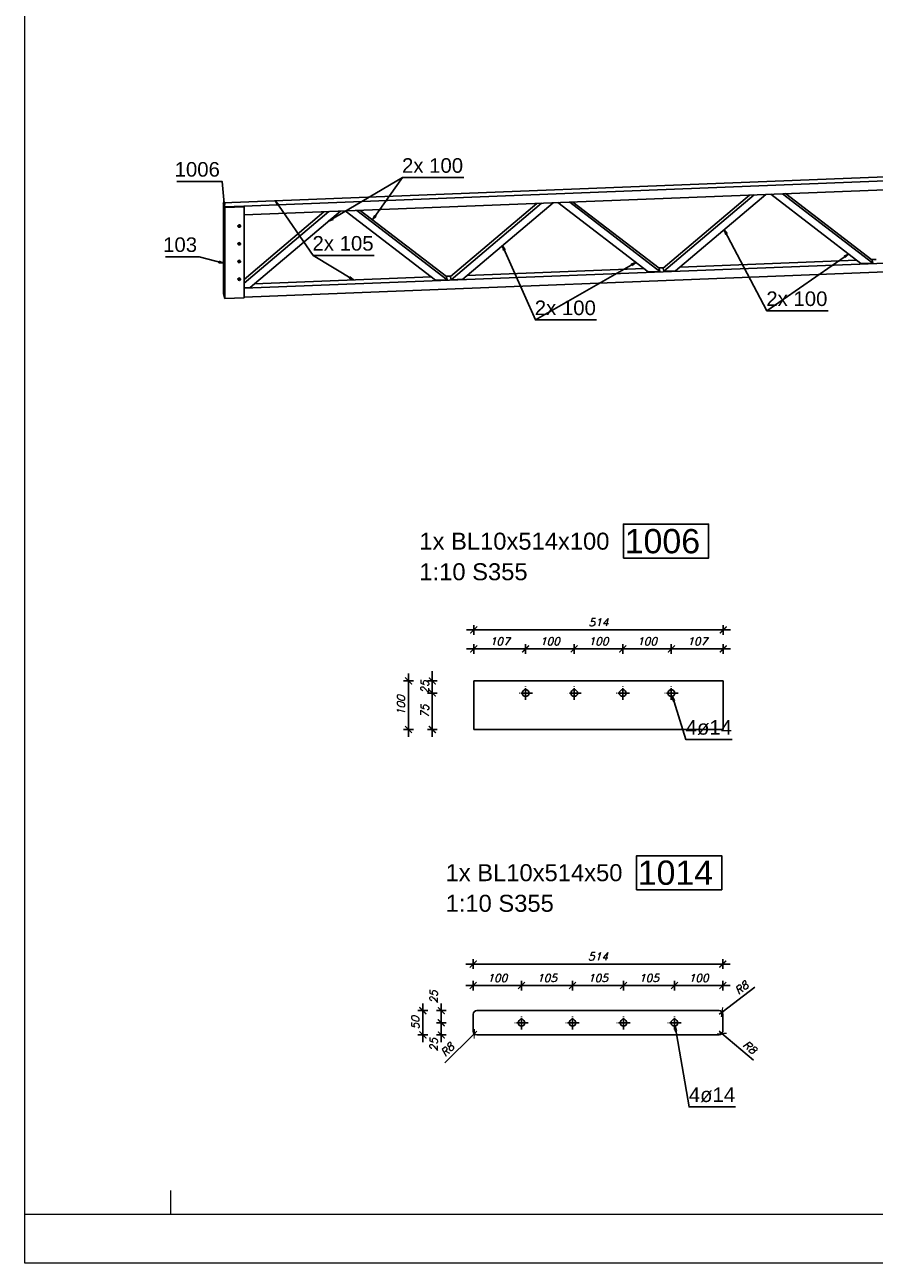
# Model space of a CAD drawing. Header units: millimetres. Extents: x 1814 to 94182, y 11562 to 49454.
# Tile 323 of 656: x 25408 to 25845, y 20272 to 20910. Entities that reach past the tile are written whole.
import ezdxf

# ---------------------------------------------------------------- set-up
doc = ezdxf.new("R2010")
doc.units = ezdxf.units.MM
doc.linetypes.add('ACAD_ISO04W100', pattern=[30, 24, -3, 0, -3])
doc.layers.add('pomoc', color=210, linetype='Continuous', lineweight=9, plot=False)
doc.layers.add('ramka', color=84, linetype='Continuous', lineweight=15)
doc.layers.add('wymiar', color=135, linetype='Continuous', lineweight=9)
doc.styles.add('ARIAL', font='arial.ttf')
doc.styles.add('WYMIARY', font='simplex.shx', dxfattribs={"oblique": 15})
doc.dimstyles.new('1--10', dxfattribs={"dimscale": 25, "dimtxt": 0.16, "dimasz": 0.2, "dimexe": 0.1, "dimexo": 0.1, "dimgap": 0.075, "dimtad": 1, "dimdec": 0, "dimlfac": 4, "dimrnd": 0.01, "dimzin": 9, "dimtxsty": 'WYMIARY', "dimblk": 'ARCHTICK', "dimcen": 0.2, "dimdle": 0.15, "dimadec": 1, "dimazin": 1, "dimtfac": 1, "dimtdec": 0, "dimtix": 1, "dimtmove": 2, "dimatfit": 3, "dimldrblk": 'ARCHTICK', "dimfxl": 0, "dimarcsym": 0})

# ---------------------------------------------------------------- blocks, each defined once
blk = doc.blocks.new('_ARCHTICK')
at = {"color": 0, "linetype": 'ByBlock', "lineweight": -2}
blk.add_solid([(0.4, 0.31), (0.31, 0.4), (-0.31, -0.4), (-0.4, -0.31)], dxfattribs=at)
blk = doc.blocks.new('*D2639')
at = {"layer": 'Defpoints', "color": 0}
for p in [(25665.93, 20588.29), (25639.18, 20571.79), (25665.93, 20569.04)]:
    blk.add_point(p, dxfattribs=at)
at = {"layer": 'wymiar', "color": 0, "lineweight": -2}
for p, q in [((25639.18, 20585.79), (25639.18, 20590.79)), ((25665.93, 20585.79), (25665.93, 20590.79)), ((25635.43, 20588.29), (25669.68, 20588.29))]:
    blk.add_line(p, q, dxfattribs=at)
at = {"layer": 'wymiar', "color": 0, "lineweight": -2, "xscale": 5, "yscale": 5, "zscale": 5, "rotation": 180}
blk.add_blockref('_ARCHTICK', (25639.18, 20588.29), dxfattribs=at)
at = {"layer": 'wymiar', "color": 0, "lineweight": -2, "xscale": 5, "yscale": 5, "zscale": 5}
blk.add_blockref('_ARCHTICK', (25665.93, 20588.29), dxfattribs=at)
at = {"layer": 'wymiar', "color": 0, "insert": (25652.56, 20592.17), "char_height": 4, "attachment_point": 5, "style": 'WYMIARY'}
blk.add_mtext('107', dxfattribs=at)
blk = doc.blocks.new('*D2629')
at = {"layer": 'Defpoints', "color": 0}
for p in [(25690.93, 20588.29), (25665.93, 20569.04), (25690.93, 20562.04)]:
    blk.add_point(p, dxfattribs=at)
at = {"layer": 'wymiar', "color": 0, "lineweight": -2}
for p, q in [((25665.93, 20585.79), (25665.93, 20590.79)), ((25690.93, 20585.79), (25690.93, 20590.79)), ((25662.18, 20588.29), (25694.68, 20588.29))]:
    blk.add_line(p, q, dxfattribs=at)
at = {"layer": 'wymiar', "color": 0, "lineweight": -2, "xscale": 5, "yscale": 5, "zscale": 5, "rotation": 180}
blk.add_blockref('_ARCHTICK', (25665.93, 20588.29), dxfattribs=at)
at = {"layer": 'wymiar', "color": 0, "lineweight": -2, "xscale": 5, "yscale": 5, "zscale": 5}
blk.add_blockref('_ARCHTICK', (25690.93, 20588.29), dxfattribs=at)
at = {"layer": 'wymiar', "color": 0, "insert": (25678.43, 20592.17), "char_height": 4, "attachment_point": 5, "style": 'WYMIARY'}
blk.add_mtext('100', dxfattribs=at)
blk = doc.blocks.new('*D2630')
at = {"layer": 'Defpoints', "color": 0}
for p in [(25715.93, 20588.29), (25715.93, 20565.54), (25690.93, 20562.04)]:
    blk.add_point(p, dxfattribs=at)
at = {"layer": 'wymiar', "color": 0, "lineweight": -2}
for p, q in [((25690.93, 20585.79), (25690.93, 20590.79)), ((25715.93, 20585.79), (25715.93, 20590.79)), ((25687.18, 20588.29), (25719.68, 20588.29))]:
    blk.add_line(p, q, dxfattribs=at)
at = {"layer": 'wymiar', "color": 0, "lineweight": -2, "xscale": 5, "yscale": 5, "zscale": 5, "rotation": 180}
blk.add_blockref('_ARCHTICK', (25690.93, 20588.29), dxfattribs=at)
at = {"layer": 'wymiar', "color": 0, "lineweight": -2, "xscale": 5, "yscale": 5, "zscale": 5}
blk.add_blockref('_ARCHTICK', (25715.93, 20588.29), dxfattribs=at)
at = {"layer": 'wymiar', "color": 0, "insert": (25703.43, 20592.17), "char_height": 4, "attachment_point": 5, "style": 'WYMIARY'}
blk.add_mtext('100', dxfattribs=at)
blk = doc.blocks.new('*D2631')
at = {"layer": 'Defpoints', "color": 0}
for p in [(25740.93, 20588.29), (25715.93, 20565.54), (25740.93, 20565.54)]:
    blk.add_point(p, dxfattribs=at)
at = {"layer": 'wymiar', "color": 0, "lineweight": -2}
for p, q in [((25715.93, 20585.79), (25715.93, 20590.79)), ((25740.93, 20585.79), (25740.93, 20590.79)), ((25712.18, 20588.29), (25744.68, 20588.29))]:
    blk.add_line(p, q, dxfattribs=at)
at = {"layer": 'wymiar', "color": 0, "lineweight": -2, "xscale": 5, "yscale": 5, "zscale": 5, "rotation": 180}
blk.add_blockref('_ARCHTICK', (25715.93, 20588.29), dxfattribs=at)
at = {"layer": 'wymiar', "color": 0, "lineweight": -2, "xscale": 5, "yscale": 5, "zscale": 5}
blk.add_blockref('_ARCHTICK', (25740.93, 20588.29), dxfattribs=at)
at = {"layer": 'wymiar', "color": 0, "insert": (25728.43, 20592.17), "char_height": 4, "attachment_point": 5, "style": 'WYMIARY'}
blk.add_mtext('100', dxfattribs=at)
blk = doc.blocks.new('*D2632')
at = {"layer": 'Defpoints', "color": 0}
for p in [(25767.68, 20588.29), (25767.68, 20571.79), (25740.93, 20565.54)]:
    blk.add_point(p, dxfattribs=at)
at = {"layer": 'wymiar', "color": 0, "lineweight": -2}
for p, q in [((25740.93, 20585.79), (25740.93, 20590.79)), ((25767.68, 20585.79), (25767.68, 20590.79)), ((25737.18, 20588.29), (25771.43, 20588.29))]:
    blk.add_line(p, q, dxfattribs=at)
at = {"layer": 'wymiar', "color": 0, "lineweight": -2, "xscale": 5, "yscale": 5, "zscale": 5, "rotation": 180}
blk.add_blockref('_ARCHTICK', (25740.93, 20588.29), dxfattribs=at)
at = {"layer": 'wymiar', "color": 0, "lineweight": -2, "xscale": 5, "yscale": 5, "zscale": 5}
blk.add_blockref('_ARCHTICK', (25767.68, 20588.29), dxfattribs=at)
at = {"layer": 'wymiar', "color": 0, "insert": (25754.3, 20592.17), "char_height": 4, "attachment_point": 5, "style": 'WYMIARY'}
blk.add_mtext('107', dxfattribs=at)
blk = doc.blocks.new('*D2633')
at = {"layer": 'Defpoints', "color": 0}
for p in [(25767.68, 20598.06), (25639.18, 20571.79), (25767.68, 20571.79)]:
    blk.add_point(p, dxfattribs=at)
at = {"layer": 'wymiar', "color": 0, "lineweight": -2}
for p, q in [((25635.43, 20598.06), (25771.43, 20598.06)), ((25639.18, 20595.56), (25639.18, 20600.56)), ((25767.68, 20595.56), (25767.68, 20600.56))]:
    blk.add_line(p, q, dxfattribs=at)
at = {"layer": 'wymiar', "color": 0, "lineweight": -2, "xscale": 5, "yscale": 5, "zscale": 5, "rotation": 180}
blk.add_blockref('_ARCHTICK', (25639.18, 20598.06), dxfattribs=at)
at = {"layer": 'wymiar', "color": 0, "lineweight": -2, "xscale": 5, "yscale": 5, "zscale": 5}
blk.add_blockref('_ARCHTICK', (25767.68, 20598.06), dxfattribs=at)
at = {"layer": 'wymiar', "color": 0, "insert": (25703.43, 20601.94), "char_height": 4, "attachment_point": 5, "style": 'WYMIARY'}
blk.add_mtext('514', dxfattribs=at)
blk = doc.blocks.new('*D2634')
at = {"layer": 'Defpoints', "color": 0}
for p in [(25617.89, 20565.54), (25662.43, 20565.54), (25639.18, 20546.79)]:
    blk.add_point(p, dxfattribs=at)
at = {"layer": 'wymiar', "color": 0, "lineweight": -2}
for p, q in [((25620.39, 20565.54), (25615.39, 20565.54)), ((25617.89, 20543.04), (25617.89, 20569.29)), ((25620.39, 20546.79), (25615.39, 20546.79))]:
    blk.add_line(p, q, dxfattribs=at)
at = {"layer": 'wymiar', "color": 0, "lineweight": -2, "xscale": 5, "yscale": 5, "zscale": 5}
for p, rotation in [((25617.89, 20565.54), 90), ((25617.89, 20546.79), 270)]:
    blk.add_blockref('_ARCHTICK', p, dxfattribs=dict(at, rotation=rotation))
at = {"layer": 'wymiar', "color": 0, "insert": (25614.02, 20556.16), "char_height": 4, "attachment_point": 5, "rotation": 90, "style": 'WYMIARY'}
blk.add_mtext('75', dxfattribs=at)
blk = doc.blocks.new('*D2635')
at = {"layer": 'Defpoints', "color": 0}
for p in [(25617.89, 20571.79), (25639.18, 20571.79), (25662.43, 20565.54)]:
    blk.add_point(p, dxfattribs=at)
at = {"layer": 'wymiar', "color": 0, "lineweight": -2}
for p, q in [((25617.89, 20571.79), (25617.89, 20576.79)), ((25620.39, 20571.79), (25615.39, 20571.79)), ((25617.89, 20565.54), (25617.89, 20571.79)), ((25620.39, 20565.54), (25615.39, 20565.54)), ((25617.89, 20565.54), (25617.89, 20560.54))]:
    blk.add_line(p, q, dxfattribs=at)
at = {"layer": 'wymiar', "color": 0, "lineweight": -2, "xscale": 5, "yscale": 5, "zscale": 5}
for p, rotation in [((25617.89, 20571.79), 270), ((25617.89, 20565.54), 90)]:
    blk.add_blockref('_ARCHTICK', p, dxfattribs=dict(at, rotation=rotation))
at = {"layer": 'wymiar', "color": 0, "insert": (25614.02, 20568.66), "char_height": 4, "attachment_point": 5, "rotation": 90, "style": 'WYMIARY'}
blk.add_mtext('25', dxfattribs=at)
blk = doc.blocks.new('*D2636')
at = {"layer": 'Defpoints', "color": 0}
for p in [(25639.18, 20571.79), (25605.62, 20546.79), (25639.18, 20546.79)]:
    blk.add_point(p, dxfattribs=at)
at = {"layer": 'wymiar', "color": 0, "lineweight": -2}
for p, q in [((25608.12, 20571.79), (25603.12, 20571.79)), ((25605.62, 20575.54), (25605.62, 20543.04)), ((25608.12, 20546.79), (25603.12, 20546.79))]:
    blk.add_line(p, q, dxfattribs=at)
at = {"layer": 'wymiar', "color": 0, "lineweight": -2, "xscale": 5, "yscale": 5, "zscale": 5}
for p, rotation in [((25605.62, 20571.79), 90), ((25605.62, 20546.79), 270)]:
    blk.add_blockref('_ARCHTICK', p, dxfattribs=dict(at, rotation=rotation))
at = {"layer": 'wymiar', "color": 0, "insert": (25601.74, 20559.29), "char_height": 4, "attachment_point": 5, "rotation": 90, "style": 'WYMIARY'}
blk.add_mtext('100', dxfattribs=at)
blk = doc.blocks.new('*D2637')
at = {"layer": 'Defpoints', "color": 0}
for p in [(25663.79, 20415.02), (25638.92, 20395.84), (25663.79, 20395.84)]:
    blk.add_point(p, dxfattribs=at)
at = {"layer": 'wymiar', "color": 0, "lineweight": -2}
for p, q in [((25638.92, 20412.52), (25638.92, 20417.52)), ((25663.79, 20412.52), (25663.79, 20417.52)), ((25635.17, 20415.02), (25667.54, 20415.02))]:
    blk.add_line(p, q, dxfattribs=at)
at = {"layer": 'wymiar', "color": 0, "lineweight": -2, "xscale": 5, "yscale": 5, "zscale": 5, "rotation": 180}
blk.add_blockref('_ARCHTICK', (25638.92, 20415.02), dxfattribs=at)
at = {"layer": 'wymiar', "color": 0, "lineweight": -2, "xscale": 5, "yscale": 5, "zscale": 5}
blk.add_blockref('_ARCHTICK', (25663.79, 20415.02), dxfattribs=at)
at = {"layer": 'wymiar', "color": 0, "insert": (25651.35, 20418.89), "char_height": 4, "attachment_point": 5, "style": 'WYMIARY'}
blk.add_mtext('100', dxfattribs=at)
blk = doc.blocks.new('*D2638')
at = {"layer": 'Defpoints', "color": 0}
for p in [(25690.04, 20415.02), (25663.79, 20395.84), (25690.04, 20395.84)]:
    blk.add_point(p, dxfattribs=at)
at = {"layer": 'wymiar', "color": 0, "lineweight": -2}
for p, q in [((25663.79, 20412.52), (25663.79, 20417.52)), ((25690.04, 20412.52), (25690.04, 20417.52)), ((25660.04, 20415.02), (25693.79, 20415.02))]:
    blk.add_line(p, q, dxfattribs=at)
at = {"layer": 'wymiar', "color": 0, "lineweight": -2, "xscale": 5, "yscale": 5, "zscale": 5, "rotation": 180}
blk.add_blockref('_ARCHTICK', (25663.79, 20415.02), dxfattribs=at)
at = {"layer": 'wymiar', "color": 0, "lineweight": -2, "xscale": 5, "yscale": 5, "zscale": 5}
blk.add_blockref('_ARCHTICK', (25690.04, 20415.02), dxfattribs=at)
at = {"layer": 'wymiar', "color": 0, "insert": (25676.92, 20418.89), "char_height": 4, "attachment_point": 5, "style": 'WYMIARY'}
blk.add_mtext('105', dxfattribs=at)
blk = doc.blocks.new('*D2620')
at = {"layer": 'Defpoints', "color": 0}
for p in [(25716.29, 20415.02), (25690.04, 20395.84), (25716.29, 20395.84)]:
    blk.add_point(p, dxfattribs=at)
at = {"layer": 'wymiar', "color": 0, "lineweight": -2}
for p, q in [((25690.04, 20412.52), (25690.04, 20417.52)), ((25716.29, 20412.52), (25716.29, 20417.52)), ((25686.29, 20415.02), (25720.04, 20415.02))]:
    blk.add_line(p, q, dxfattribs=at)
at = {"layer": 'wymiar', "color": 0, "lineweight": -2, "xscale": 5, "yscale": 5, "zscale": 5, "rotation": 180}
blk.add_blockref('_ARCHTICK', (25690.04, 20415.02), dxfattribs=at)
at = {"layer": 'wymiar', "color": 0, "lineweight": -2, "xscale": 5, "yscale": 5, "zscale": 5}
blk.add_blockref('_ARCHTICK', (25716.29, 20415.02), dxfattribs=at)
at = {"layer": 'wymiar', "color": 0, "insert": (25703.17, 20418.89), "char_height": 4, "attachment_point": 5, "style": 'WYMIARY'}
blk.add_mtext('105', dxfattribs=at)
blk = doc.blocks.new('*D2621')
at = {"layer": 'Defpoints', "color": 0}
for p in [(25742.54, 20415.02), (25716.29, 20395.84), (25742.54, 20395.84)]:
    blk.add_point(p, dxfattribs=at)
at = {"layer": 'wymiar', "color": 0, "lineweight": -2}
for p, q in [((25716.29, 20412.52), (25716.29, 20417.52)), ((25742.54, 20412.52), (25742.54, 20417.52)), ((25712.54, 20415.02), (25746.29, 20415.02))]:
    blk.add_line(p, q, dxfattribs=at)
at = {"layer": 'wymiar', "color": 0, "lineweight": -2, "xscale": 5, "yscale": 5, "zscale": 5, "rotation": 180}
blk.add_blockref('_ARCHTICK', (25716.29, 20415.02), dxfattribs=at)
at = {"layer": 'wymiar', "color": 0, "lineweight": -2, "xscale": 5, "yscale": 5, "zscale": 5}
blk.add_blockref('_ARCHTICK', (25742.54, 20415.02), dxfattribs=at)
at = {"layer": 'wymiar', "color": 0, "insert": (25729.41, 20418.89), "char_height": 4, "attachment_point": 5, "style": 'WYMIARY'}
blk.add_mtext('105', dxfattribs=at)
blk = doc.blocks.new('*D2622')
at = {"layer": 'Defpoints', "color": 0}
for p in [(25767.41, 20415.02), (25742.54, 20395.84), (25767.41, 20395.84)]:
    blk.add_point(p, dxfattribs=at)
at = {"layer": 'wymiar', "color": 0, "lineweight": -2}
for p, q in [((25742.54, 20412.52), (25742.54, 20417.52)), ((25767.41, 20412.52), (25767.41, 20417.52)), ((25738.79, 20415.02), (25771.16, 20415.02))]:
    blk.add_line(p, q, dxfattribs=at)
at = {"layer": 'wymiar', "color": 0, "lineweight": -2, "xscale": 5, "yscale": 5, "zscale": 5, "rotation": 180}
blk.add_blockref('_ARCHTICK', (25742.54, 20415.02), dxfattribs=at)
at = {"layer": 'wymiar', "color": 0, "lineweight": -2, "xscale": 5, "yscale": 5, "zscale": 5}
blk.add_blockref('_ARCHTICK', (25767.41, 20415.02), dxfattribs=at)
at = {"layer": 'wymiar', "color": 0, "insert": (25754.98, 20418.89), "char_height": 4, "attachment_point": 5, "style": 'WYMIARY'}
blk.add_mtext('100', dxfattribs=at)
blk = doc.blocks.new('*D2623')
at = {"layer": 'Defpoints', "color": 0}
for p in [(25767.41, 20426.08), (25638.92, 20395.84), (25767.41, 20395.84)]:
    blk.add_point(p, dxfattribs=at)
at = {"layer": 'wymiar', "color": 0, "lineweight": -2}
for p, q in [((25635.17, 20426.08), (25771.16, 20426.08)), ((25638.92, 20423.58), (25638.92, 20428.58)), ((25767.41, 20423.58), (25767.41, 20428.58))]:
    blk.add_line(p, q, dxfattribs=at)
at = {"layer": 'wymiar', "color": 0, "lineweight": -2, "xscale": 5, "yscale": 5, "zscale": 5, "rotation": 180}
blk.add_blockref('_ARCHTICK', (25638.92, 20426.08), dxfattribs=at)
at = {"layer": 'wymiar', "color": 0, "lineweight": -2, "xscale": 5, "yscale": 5, "zscale": 5}
blk.add_blockref('_ARCHTICK', (25767.41, 20426.08), dxfattribs=at)
at = {"layer": 'wymiar', "color": 0, "insert": (25703.17, 20429.95), "char_height": 4, "attachment_point": 5, "style": 'WYMIARY'}
blk.add_mtext('514', dxfattribs=at)
blk = doc.blocks.new('*D2624')
at = {"layer": 'Defpoints', "color": 0}
for p in [(25640.79, 20402.09), (25622.51, 20395.84), (25663.79, 20395.84)]:
    blk.add_point(p, dxfattribs=at)
at = {"layer": 'wymiar', "color": 0, "lineweight": -2}
for p, q in [((25622.51, 20405.84), (25622.51, 20392.09)), ((25625.01, 20402.09), (25620.01, 20402.09)), ((25625.01, 20395.84), (25620.01, 20395.84))]:
    blk.add_line(p, q, dxfattribs=at)
at = {"layer": 'wymiar', "color": 0, "lineweight": -2, "xscale": 5, "yscale": 5, "zscale": 5}
for p, rotation in [((25622.51, 20402.09), 90), ((25622.51, 20395.84), 270)]:
    blk.add_blockref('_ARCHTICK', p, dxfattribs=dict(at, rotation=rotation))
at = {"layer": 'wymiar', "color": 0, "insert": (25618.63, 20409.13), "char_height": 4, "attachment_point": 5, "rotation": 90, "style": 'WYMIARY'}
blk.add_mtext('25', dxfattribs=at)
blk = doc.blocks.new('*D2625')
at = {"layer": 'Defpoints', "color": 0}
for p in [(25663.79, 20395.84), (25622.51, 20389.59), (25640.79, 20389.59)]:
    blk.add_point(p, dxfattribs=at)
at = {"layer": 'wymiar', "color": 0, "lineweight": -2}
for p, q in [((25622.51, 20399.59), (25622.51, 20385.84)), ((25625.01, 20395.84), (25620.01, 20395.84)), ((25625.01, 20389.59), (25620.01, 20389.59))]:
    blk.add_line(p, q, dxfattribs=at)
at = {"layer": 'wymiar', "color": 0, "lineweight": -2, "xscale": 5, "yscale": 5, "zscale": 5}
for p, rotation in [((25622.51, 20395.84), 90), ((25622.51, 20389.59), 270)]:
    blk.add_blockref('_ARCHTICK', p, dxfattribs=dict(at, rotation=rotation))
at = {"layer": 'wymiar', "color": 0, "insert": (25618.63, 20384.56), "char_height": 4, "attachment_point": 5, "rotation": 90, "style": 'WYMIARY'}
blk.add_mtext('25', dxfattribs=at)
blk = doc.blocks.new('*D2626')
at = {"layer": 'Defpoints', "color": 0}
for p in [(25640.79, 20402.09), (25613.01, 20389.59), (25640.79, 20389.59)]:
    blk.add_point(p, dxfattribs=at)
at = {"layer": 'wymiar', "color": 0, "lineweight": -2}
for p, q in [((25613.01, 20405.84), (25613.01, 20385.84)), ((25615.51, 20402.09), (25610.51, 20402.09)), ((25615.51, 20389.59), (25610.51, 20389.59))]:
    blk.add_line(p, q, dxfattribs=at)
at = {"layer": 'wymiar', "color": 0, "lineweight": -2, "xscale": 5, "yscale": 5, "zscale": 5}
for p, rotation in [((25613.01, 20402.09), 90), ((25613.01, 20389.59), 270)]:
    blk.add_blockref('_ARCHTICK', p, dxfattribs=dict(at, rotation=rotation))
at = {"layer": 'wymiar', "color": 0, "insert": (25609.13, 20395.84), "char_height": 4, "attachment_point": 5, "rotation": 90, "style": 'WYMIARY'}
blk.add_mtext('50', dxfattribs=at)
blk = doc.blocks.new('*D2603')
at = {"layer": 'Defpoints', "color": 0}
for p in [(25765.54, 20400.22), (25767.03, 20401.35)]:
    blk.add_point(p, dxfattribs=at)
at = {"layer": 'wymiar', "color": 0, "lineweight": -2}
for p in [(25783.89, 20414.12), (25765.54, 20400.22)]:
    blk.add_line(p, (25767.03, 20401.35), dxfattribs=at)
at = {"layer": 'wymiar', "color": 0, "lineweight": -2, "xscale": 5, "yscale": 5, "zscale": 5, "rotation": 217.1559871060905}
blk.add_blockref('_ARCHTICK', (25767.03, 20401.35), dxfattribs=at)
at = {"layer": 'wymiar', "color": 0, "insert": (25777.1, 20413.85), "char_height": 4, "attachment_point": 5, "rotation": 37.15599, "style": 'WYMIARY'}
blk.add_mtext('R8', dxfattribs=at)
blk = doc.blocks.new('*D2604')
at = {"layer": 'Defpoints', "color": 0}
for p in [(25765.54, 20391.47), (25766.97, 20390.26)]:
    blk.add_point(p, dxfattribs=at)
at = {"layer": 'wymiar', "color": 0, "lineweight": -2}
for p in [(25765.54, 20391.47), (25783.16, 20376.65)]:
    blk.add_line(p, (25766.97, 20390.26), dxfattribs=at)
at = {"layer": 'wymiar', "color": 0, "lineweight": -2, "xscale": 5, "yscale": 5, "zscale": 5, "rotation": 139.9388709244}
blk.add_blockref('_ARCHTICK', (25766.97, 20390.26), dxfattribs=at)
at = {"layer": 'wymiar', "color": 0, "insert": (25781.39, 20383.21), "char_height": 4, "attachment_point": 5, "rotation": 319.93887, "style": 'WYMIARY'}
blk.add_mtext('R8', dxfattribs=at)
blk = doc.blocks.new('*D2610')
at = {"layer": 'Defpoints', "color": 0}
for p in [(25640.79, 20391.47), (25639.46, 20390.15)]:
    blk.add_point(p, dxfattribs=at)
at = {"layer": 'wymiar', "color": 0, "lineweight": -2}
for p in [(25640.79, 20391.47), (25624.39, 20375.31)]:
    blk.add_line(p, (25639.46, 20390.15), dxfattribs=at)
at = {"layer": 'wymiar', "color": 0, "lineweight": -2, "xscale": 5, "yscale": 5, "zscale": 5, "rotation": 44.56985634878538}
blk.add_blockref('_ARCHTICK', (25639.46, 20390.15), dxfattribs=at)
at = {"layer": 'wymiar', "color": 0, "insert": (25625.64, 20381.99), "char_height": 4, "attachment_point": 5, "rotation": 44.56986, "style": 'WYMIARY'}
blk.add_mtext('R8', dxfattribs=at)

msp = doc.modelspace()

# ---------------------------------------------------------------- linework, layer by layer
at = {"color": 145, "linetype": 'Continuous', "ltscale": 0.25}
for p, q in [((26574.604, 20859.614), (25510.418, 20817.865)), ((26259.009, 20845.164), (25520.847, 20816.205)), ((25520.942, 20811.652), (25950.903, 20828.52)), ((25781.124, 20821.86), (25736.692, 20784.255)), ((25737.072, 20782.615), (25783.554, 20821.955)), ((25743.092, 20782.851), (25789.574, 20822.191)), ((25792.082, 20822.29), (25838.564, 20786.596)), ((25798.103, 20822.526), (25844.585, 20786.833)), ((25844.206, 20788.473), (25799.775, 20822.591)), ((25510.418, 20817.865), (25510.892, 20815.814)), ((25510.418, 20817.865), (25510.418, 20813.309)), ((25510.418, 20813.309), (25510.418, 20775.585)), ((25510.418, 20813.309), (25510.892, 20811.258)), ((25510.466, 20817.204), (25510.845, 20815.563)), ((25510.466, 20813.559), (25510.466, 20817.204)), ((25510.845, 20813.574), (25510.466, 20813.559)), ((25510.845, 20811.919), (25510.466, 20813.559)), ((25510.845, 20815.563), (25510.845, 20811.919)), ((25520.847, 20816.205), (25510.892, 20815.814)), ((25510.987, 20815.404), (25510.892, 20815.814)), ((25510.892, 20815.814), (25510.892, 20768.978)), ((25520.942, 20815.794), (25510.987, 20815.404)), ((25510.987, 20815.404), (25510.987, 20768.568)), ((25520.942, 20815.794), (25520.847, 20816.205)), ((25520.942, 20768.959), (25520.942, 20815.794)), ((25520.942, 20776.46), (25564.545, 20813.363)), ((25562.114, 20813.268), (25520.942, 20778.421)), ((25524.083, 20774.259), (25570.565, 20813.599)), ((25573.073, 20813.697), (25619.555, 20778.004)), ((25579.094, 20813.934), (25625.576, 20778.241)), ((25625.197, 20779.881), (25580.765, 20813.999)), ((25671.619, 20817.564), (25627.188, 20779.959)), ((25627.567, 20778.319), (25674.049, 20817.659)), ((25633.588, 20778.555), (25680.07, 20817.895)), ((25682.578, 20817.994), (25729.06, 20782.3)), ((25735.08, 20782.537), (25688.598, 20818.23)), ((25734.701, 20784.177), (25690.27, 20818.295)), ((25950.903, 20790.797), (25520.942, 20773.929)), ((25836.257, 20788.368), (25745.399, 20784.804)), ((25838.564, 20786.596), (25844.585, 20786.833)), ((25846.453, 20788.768), (25843.95, 20788.67)), ((25844.244, 20788.309), (25844.206, 20788.473)), ((25844.585, 20786.833), (25844.244, 20788.309)), ((25520.942, 20769.373), (25950.903, 20786.241)), ((25726.753, 20784.072), (25635.895, 20780.508)), ((25729.06, 20782.3), (25735.08, 20782.537)), ((25736.949, 20784.472), (25734.445, 20784.374)), ((25734.739, 20784.013), (25734.701, 20784.177)), ((25735.08, 20782.537), (25734.739, 20784.013)), ((25736.692, 20784.255), (25736.73, 20784.091)), ((25736.73, 20784.091), (25737.072, 20782.615)), ((25737.072, 20782.615), (25743.092, 20782.851)), ((25510.418, 20775.585), (25510.418, 20771.029)), ((25510.418, 20775.585), (25510.892, 20773.534)), ((25510.466, 20774.924), (25510.845, 20773.284)), ((25510.466, 20771.279), (25510.466, 20774.924)), ((25520.942, 20774.136), (25524.083, 20774.259)), ((25617.248, 20779.776), (25526.39, 20776.212)), ((25619.555, 20778.004), (25625.576, 20778.241)), ((25627.444, 20780.176), (25624.94, 20780.078)), ((25625.235, 20779.717), (25625.197, 20779.881)), ((25625.576, 20778.241), (25625.235, 20779.717)), ((25627.188, 20779.959), (25627.226, 20779.795)), ((25627.226, 20779.795), (25627.567, 20778.319)), ((25627.567, 20778.319), (25633.588, 20778.555)), ((25510.418, 20771.029), (25510.892, 20768.978)), ((25510.845, 20771.294), (25510.466, 20771.279)), ((25510.845, 20769.639), (25510.466, 20771.279)), ((25510.845, 20773.284), (25510.845, 20769.639)), ((25510.892, 20768.978), (25510.987, 20768.568)), ((25510.987, 20768.568), (25520.942, 20768.959)), ((25767.679, 20571.786), (25639.181, 20571.786)), ((25639.181, 20571.786), (25639.181, 20546.787)), ((25767.679, 20546.787), (25767.679, 20571.786)), ((25639.181, 20546.787), (25767.679, 20546.787)), ((25638.917, 20400.219), (25638.917, 20391.469)), ((25765.539, 20402.094), (25640.792, 20402.094)), ((25767.414, 20391.469), (25767.414, 20400.219)), ((25640.792, 20389.594), (25765.539, 20389.594))]:
    msp.add_line(p, q, dxfattribs=at)
at = {"color": 7}
for p, q in [((25564.459, 20808.431), (25602.591, 20830.848)), ((25537.083, 20818.911), (25556.504, 20790.781)), ((25768.136, 20804.047), (25790.137, 20762.266)), ((25653.961, 20795.798), (25670.936, 20757.59))]:
    msp.add_line(p, q, dxfattribs=at)
at = {"color": 0, "linetype": 'ByBlock', "lineweight": -2}
for p, q in [((25538.161, 20816.617), (25537.083, 20818.911)), ((25537.083, 20818.911), (25538.847, 20817.09)), ((25511.114, 20818.137), (25510.285, 20818.057)), ((25510.94, 20815.609), (25510.285, 20818.057)), ((25511.114, 20818.137), (25510.94, 20815.609)), ((25538.161, 20816.617), (25538.847, 20817.09)), ((25564.459, 20808.431), (25566.403, 20810.057)), ((25566.825, 20809.339), (25564.459, 20808.431)), ((25566.825, 20809.339), (25566.403, 20810.057)), ((25587.111, 20809.127), (25588.222, 20811.405)), ((25588.901, 20810.921), (25587.111, 20809.127)), ((25588.901, 20810.921), (25588.222, 20811.405)), ((25768.932, 20801.64), (25768.136, 20804.047)), ((25768.136, 20804.047), (25769.669, 20802.029)), ((25768.932, 20801.64), (25769.669, 20802.029)), ((25654.596, 20793.344), (25653.961, 20795.798)), ((25653.961, 20795.798), (25655.357, 20793.683)), ((25654.596, 20793.344), (25655.357, 20793.683)), ((25508.111, 20787.791), (25507.896, 20786.987)), ((25510.418, 20786.742), (25507.896, 20786.987)), ((25508.111, 20787.791), (25510.418, 20786.742)), ((25720.337, 20786.294), (25722.715, 20787.173)), ((25722.715, 20787.173), (25720.751, 20785.571)), ((25829.928, 20790.386), (25832.219, 20791.469)), ((25829.928, 20790.386), (25830.403, 20789.701)), ((25832.219, 20791.469), (25830.403, 20789.701)), ((25720.337, 20786.294), (25720.751, 20785.571)), ((25575.428, 20779.859), (25574.997, 20779.145)), ((25577.353, 20778.211), (25574.997, 20779.145)), ((25575.428, 20779.859), (25577.353, 20778.211)), ((25741.804, 20561.357, 40174.856), (25741.453, 20563.867, 40174.856)), ((25741.453, 20563.867, 40174.856), (25742.6, 20561.606, 40174.856)), ((25741.804, 20561.357, 40174.856), (25742.6, 20561.606, 40174.856)), ((25742.855, 20391.585, 9552.073), (25742.838, 20394.119, 9552.073)), ((25742.838, 20394.119, 9552.073), (25743.676, 20391.727, 9552.073)), ((25742.855, 20391.585, 9552.073), (25743.676, 20391.727, 9552.073))]:
    msp.add_line(p, q, dxfattribs=at)
at = {"color": 10, "linetype": 'ACAD_ISO04W100', "ltscale": 0.25}
for p, q in [((25669.431, 20565.537), (25662.431, 20565.537)), ((25669.431, 20565.537), (25662.431, 20565.537)), ((25665.931, 20562.037), (25665.931, 20569.036)), ((25665.931, 20562.037), (25665.931, 20569.036)), ((25665.931, 20565.537), (25665.931, 20565.537)), ((25694.43, 20565.537), (25687.431, 20565.537)), ((25694.43, 20565.537), (25687.431, 20565.537)), ((25690.93, 20562.037), (25690.93, 20569.036)), ((25690.93, 20562.037), (25690.93, 20569.036)), ((25690.93, 20565.537), (25690.93, 20565.537)), ((25719.43, 20565.537), (25712.43, 20565.537)), ((25719.43, 20565.537), (25712.43, 20565.537)), ((25715.93, 20562.037), (25715.93, 20569.036)), ((25715.93, 20562.037), (25715.93, 20569.036)), ((25715.93, 20565.537), (25715.93, 20565.537)), ((25744.429, 20565.537), (25737.43, 20565.537)), ((25744.429, 20565.537), (25737.43, 20565.537)), ((25740.929, 20562.037), (25740.929, 20569.036)), ((25740.929, 20562.037), (25740.929, 20569.036)), ((25740.929, 20565.537), (25740.929, 20565.537)), ((25663.791, 20392.344), (25663.791, 20399.344)), ((25663.791, 20392.344), (25663.791, 20399.344)), ((25690.041, 20392.344), (25690.041, 20399.344)), ((25690.041, 20392.344), (25690.041, 20399.344)), ((25716.29, 20392.344), (25716.29, 20399.344)), ((25716.29, 20392.344), (25716.29, 20399.344)), ((25742.54, 20392.344), (25742.54, 20399.344)), ((25742.54, 20392.344), (25742.54, 20399.344)), ((25667.291, 20395.844), (25660.291, 20395.844)), ((25667.291, 20395.844), (25660.291, 20395.844)), ((25663.791, 20395.844), (25663.791, 20395.844)), ((25693.541, 20395.844), (25686.541, 20395.844)), ((25693.541, 20395.844), (25686.541, 20395.844)), ((25690.041, 20395.844), (25690.041, 20395.844)), ((25719.79, 20395.844), (25712.79, 20395.844)), ((25719.79, 20395.844), (25712.79, 20395.844)), ((25716.29, 20395.844), (25716.29, 20395.844)), ((25746.04, 20395.844), (25739.04, 20395.844)), ((25746.04, 20395.844), (25739.04, 20395.844)), ((25742.54, 20395.844), (25742.54, 20395.844))]:
    msp.add_line(p, q, dxfattribs=at)
at = {"color": 7}
for points in [[(25510.94, 20815.609), (25509.662, 20828.853), (25486.353, 20828.853)], [(25587.111, 20809.127), (25602.591, 20830.848), (25634.049, 20830.848)], [(25510.418, 20786.742), (25497.918, 20790.091), (25480.437, 20790.091)], [(25577.353, 20778.211), (25556.504, 20790.781), (25587.962, 20790.781)], [(25722.715, 20787.173), (25670.936, 20757.59), (25702.394, 20757.59)], [(25832.219, 20791.469), (25790.137, 20762.266), (25821.595, 20762.266)], [(25741.453, 20563.867), (25748.429, 20541.637), (25772.31, 20541.637)], [(25742.838, 20394.119), (25750.04, 20352.558), (25773.92, 20352.558)]]:
    msp.add_lwpolyline(points, dxfattribs=at)
at = {"color": 4}
for points in [[(25716.304, 20634.985), (25760.15, 20634.985), (25760.15, 20652.485), (25716.304, 20652.485), (25716.304, 20634.985)], [(25723.003, 20464.349), (25766.849, 20464.349), (25766.849, 20481.849), (25723.003, 20481.849), (25723.003, 20464.349)]]:
    msp.add_lwpolyline(points, dxfattribs=at)
at = {"color": 145, "linetype": 'Continuous', "ltscale": 0.25, "extrusion": (0.094801, -0.410111, 0.907095)}
for centre in [(29548.77, 13174.73, -6113.557), (29546.718, 13166.677, -6109.82), (29544.665, 13158.624, -6106.083), (29542.613, 13150.571, -6102.346)]:
    msp.add_circle(centre, 0.7, dxfattribs=at)
at = {"color": 145, "linetype": 'Continuous', "ltscale": 0.25}
for centre in [(25665.931, 20565.537), (25690.93, 20565.537), (25715.93, 20565.537), (25740.929, 20565.537), (25663.791, 20395.844, 0), (25690.041, 20395.844, 0), (25716.29, 20395.844, 0), (25742.54, 20395.844, 0)]:
    msp.add_circle(centre, 1.75, dxfattribs=at)
at = {"color": 145, "linetype": 'Continuous', "ltscale": 0.25, "extrusion": (-0.094801, 0.410111, -0.907095)}
for centre, start, end in [((-29548.77, 13175.112, 6113.734), 201.576169, 340.355135), ((-29546.718, 13167.059, 6109.997), 201.576171, 340.355133), ((-29544.665, 13159.006, 6106.26), 201.576169, 340.355135), ((-29542.613, 13150.953, 6102.523), 201.57617, 340.355137)]:
    msp.add_arc(centre, 0.7, start, end, dxfattribs=at)
at = {"color": 145, "linetype": 'Continuous', "ltscale": 0.25}
for centre, start, end in [((25640.792, 20400.219, 0), 90, 180), ((25765.539, 20400.219, 0), 0, 90), ((25640.792, 20391.469, 0), 180, 270), ((25765.539, 20391.469, 0), 270, 0)]:
    msp.add_arc(centre, 1.875, start, end, dxfattribs=at)
at = {"layer": 'pomoc'}
msp.add_lwpolyline([(25408.067, 21322.087), (27158.067, 21322.087), (27158.067, 20272.087), (25408.067, 20272.087)], close=True, dxfattribs=at)
at = {"layer": 'ramka', "linetype": 'Continuous'}
msp.add_line((27133.067, 20297.087), (25408.067, 20297.087), dxfattribs=at)
at = {"layer": 'wymiar'}
msp.add_line((25483.067, 20309.587), (25483.067, 20297.087), dxfattribs=at)

# ---------------------------------------------------------------- texts
at = {"color": 7, "style": 'ARIAL'}
for s, height, p in [('1006', 7.5, (25485.212, 20831.353)), ('2x 100', 7.5, (25602.284, 20833.348)), ('103', 7.5, (25479.296, 20792.591)), ('2x 105', 7.5, (25556.197, 20793.281)), ('2x 100', 7.5, (25670.629, 20760.09)), ('2x 100', 7.5, (25789.83, 20764.766)), ('4ø14', 7.4998, (25748.296, 20544.137)), ('4ø14', 7.4998, (25749.907, 20355.058))]:
    msp.add_text(s, height=height, dxfattribs=at).set_placement(p)
at = {"color": 30, "style": 'ARIAL'}
for s, height, p in [('1x BL10x514x100 ', 8.74982, (25611.211, 20639.36)), ('1:10 S355', 8.7498, (25611.211, 20623.611)), ('1x BL10x514x50 ', 8.74982, (25624.708, 20468.724)), ('1:10 S355', 8.7498, (25624.708, 20452.975))]:
    msp.add_text(s, height=height, dxfattribs=at).set_placement(p)
at = {"color": 4, "style": 'ARIAL'}
for s, p in [('1006', (25716.902, 20637.485)), ('1014', (25723.601, 20466.849))]:
    msp.add_text(s, height=12.4997, dxfattribs=at).set_placement(p)

# ---------------------------------------------------------------- dimensions: what is measured, and where the dimension line sits
at = {"layer": 'wymiar'}
for base, p1, p2, picture, middle in [((25767.679, 20598.065), (25639.181, 20571.786), (25767.679, 20571.786), '*D2633', (25703.43, 20601.94)), ((25665.931, 20588.292), (25639.181, 20571.786), (25665.931, 20569.036), '*D2639', (25652.556, 20592.167)), ((25690.93, 20588.292), (25665.931, 20569.036), (25690.93, 20562.037), '*D2629', (25678.431, 20592.167)), ((25715.93, 20588.292), (25690.93, 20562.037), (25715.93, 20565.537), '*D2630', (25703.43, 20592.167)), ((25740.929, 20588.292), (25715.93, 20565.537), (25740.929, 20565.537), '*D2631', (25728.43, 20592.167)), ((25767.679, 20588.292), (25740.929, 20565.537), (25767.679, 20571.786), '*D2632', (25754.304, 20592.167)), ((25767.414, 20426.079), (25638.917, 20395.844), (25767.414, 20395.844), '*D2623', (25703.165, 20429.954)), ((25663.791, 20415.02), (25638.917, 20395.844), (25663.791, 20395.844), '*D2637', (25651.354, 20418.895)), ((25690.041, 20415.02), (25663.791, 20395.844), (25690.041, 20395.844), '*D2638', (25676.916, 20418.895)), ((25716.29, 20415.02), (25690.041, 20395.844), (25716.29, 20395.844), '*D2620', (25703.165, 20418.895)), ((25742.54, 20415.02), (25716.29, 20395.844), (25742.54, 20395.844), '*D2621', (25729.415, 20418.895)), ((25767.414, 20415.02), (25742.54, 20395.844), (25767.414, 20395.844), '*D2622', (25754.977, 20418.895))]:
    dim = msp.add_linear_dim(base=base, p1=p1, p2=p2, dimstyle='1--10', dxfattribs=at)
    dim.commit()
    dim.dimension.update_dxf_attribs({"geometry": picture, "text_midpoint": middle})
for base, p1, p2, picture, middle in [((25617.891, 20571.786), (25662.431, 20565.537), (25639.181, 20571.786), '*D2635', (25614.016, 20568.661)), ((25605.62, 20546.787), (25639.181, 20571.786), (25639.181, 20546.787), '*D2636', (25601.745, 20559.287)), ((25617.891, 20565.537), (25639.181, 20546.787), (25662.431, 20565.537), '*D2634', (25614.016, 20556.162)), ((25613.01, 20389.594), (25640.792, 20402.094), (25640.792, 20389.594), '*D2626', (25609.135, 20395.844))]:
    dim = msp.add_linear_dim(base=base, p1=p1, p2=p2, angle=90, dimstyle='1--10', dxfattribs=at)
    dim.commit()
    dim.dimension.update_dxf_attribs({"geometry": picture, "text_midpoint": middle})
for center, mpoint, picture, middle in [((25765.5392, 20400.2188), (25767.0336, 20401.3512), '*D2603', (25777.1043, 20413.8451)), ((25640.7917, 20391.469), (25639.456, 20390.1532), '*D2610', (25625.6429, 20381.9853)), ((25765.53924, 20391.46897), (25766.97426, 20390.26223), '*D2604', (25781.38672, 20383.2055))]:
    dim = msp.add_radius_dim(center=center, mpoint=mpoint, dimstyle='1--10', dxfattribs=at)
    dim.commit()
    dim.dimension.update_dxf_attribs({"geometry": picture, "text_midpoint": middle})
for base, p1, p2, picture, middle in [((25622.51, 20395.844), (25640.792, 20402.094), (25663.791, 20395.844), '*D2624', (25618.635, 20409.13)), ((25622.51, 20389.594), (25663.791, 20395.844), (25640.792, 20389.594), '*D2625', (25618.635, 20384.561))]:
    dim = msp.add_linear_dim(base=base, p1=p1, p2=p2, angle=90, dimstyle='1--10', dxfattribs=at)
    dim.commit()
    dim.dimension.update_dxf_attribs({"geometry": picture, "text_midpoint": middle, "dimtype": 160})

doc.saveas('drawing.dxf')
